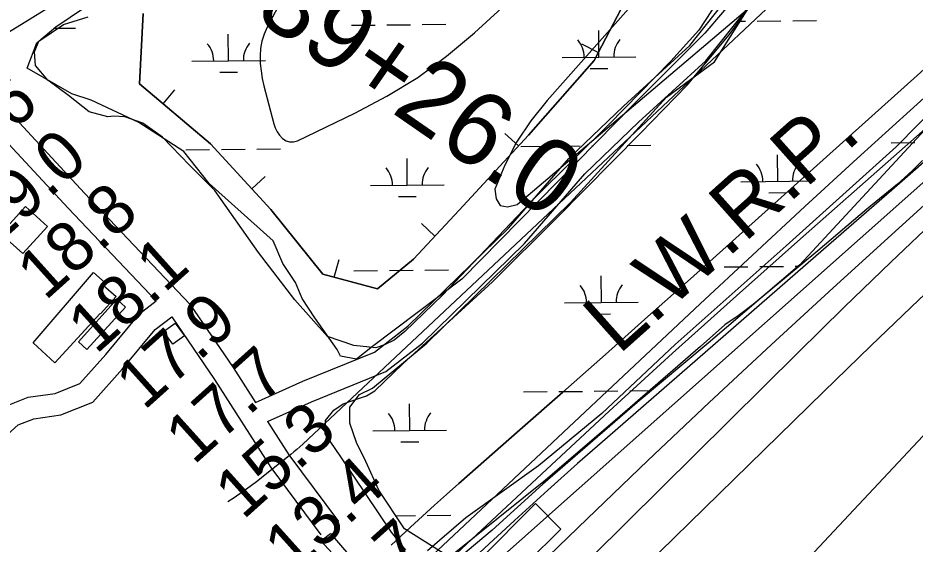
# Model space of a CAD drawing. Extents: x 3625074 to 3663148, y 511451 to 537151.
# Drawn here: x 3646106 to 3647322, y 525783 to 526495 of the extents above; entities that cross this region are included whole.
import ezdxf

# ---------------------------------------------------------------- set-up
doc = ezdxf.new("R2010")
doc.units = 0
for name, color, linetype in [('V-BLDG-OTLN', 7, 'Continuous'), ('V-BORW-LINE', 7, 'Continuous'), ('V-CHAN-DOCK', 7, 'Continuous'), ('V-LEVE-TOET', 7, 'Continuous'), ('V-RIVR-EDGE', 7, 'Continuous'), ('V-RIVR-RANG', 7, 'Continuous'), ('V-ROAD-CNTR', 7, 'Continuous'), ('V-SITE-VEGE', 7, 'Continuous'), ('V-SURV-IDEN', 7, 'Continuous'), ('V-TOPO-DPTH', 7, 'Continuous'), ('V-TOPO-MINR', 7, 'Continuous'), ('V-TOPO-WATR', 7, 'Continuous'), ('V-TOPO-WATR-IDEN', 7, 'Continuous'), ('V-WETL-SWMP', 7, 'Continuous')]:
    doc.layers.add(name, color=color, linetype=linetype)

msp = doc.modelspace()

# ---------------------------------------------------------------- linework, layer by layer
at = {"layer": 'V-BLDG-OTLN'}
for points in [[(3646146.2, 526213), (3646112.9, 526176.1), (3646083.1, 526203), (3646116.4, 526239.9)], [(3646217.6, 526095.2), (3646156.3, 526028.3), (3646127, 526055.1), (3646208.7, 526150.7), (3646224.5, 526136.7), (3646221.6, 526133.2), (3646239.2, 526117.9), (3646218.1, 526094.7)], [(3646251.9, 526103.6), (3646199.8, 526046.2), (3646188.2, 526056.7), (3646240.2, 526114.2)], [(3646316.2, 526053.4), (3646303.6, 526070.6), (3646319.2, 526082.1), (3646331.8, 526064.9)]]:
    msp.add_lwpolyline(points, close=True, dxfattribs=at)
at = {"layer": 'V-BORW-LINE'}
for p, q in [((3646892.5, 526448.4), (3646870.4, 526460)), ((3646303, 526378.9), (3646319.1, 526398.1)), ((3646784.4, 526322.1), (3646766, 526339)), ((3646423, 526263.9), (3646441.5, 526280.8)), ((3646671.3, 526199.7), (3646653, 526216.8)), ((3646534.9, 526144.1), (3646541.4, 526168.2))]:
    msp.add_line(p, q, dxfattribs=at)
for points in [[(3646955, 526567.8), (3646886.9, 526437.7), (3646797.9, 526336.7), (3646704.1, 526234.9), (3646642.4, 526168.8), (3646593.6, 526128.3), (3646519.4, 526148.3), (3646448.8, 526235.8), (3646367.4, 526324.8), (3646270.8, 526406.1), (3646275.8, 526501.5)], [(3646275.8, 526501.5), (3646270.8, 526406.1), (3646367.4, 526324.8), (3646448.8, 526235.8), (3646519.4, 526148.3), (3646593.6, 526128.3), (3646642.4, 526168.8), (3646704.1, 526234.9), (3646797.9, 526336.7), (3646886.9, 526437.7), (3646955, 526567.8)]]:
    msp.add_lwpolyline(points, dxfattribs=at)
at = {"layer": 'V-CHAN-DOCK'}
msp.add_lwpolyline([(3646529.6, 525797.1), (3646606.8, 525707.4), (3646629.7, 525718.8), (3646656.1, 525685.2), (3646807.4, 525837.4), (3646841.7, 525802.6), (3646705, 525667.4), (3646692.4, 525678.1), (3646549, 525537.8), (3646525.7, 525563.9), (3646630.4, 525663.2), (3646516.5, 525786.8), (3646529.6, 525797.1)], dxfattribs=at)
at = {"layer": 'V-LEVE-TOET'}
msp.add_lwpolyline([(3646863.5, 527098.3), (3646730.7, 526982.9), (3646596.7, 526856.7), (3646450.1, 526736.3), (3646293.8, 526619.6), (3646177, 526527.7), (3646075.4, 526464.7), (3646019.1, 526431), (3646010.4, 526424.6), (3645995.6, 526415.4), (3645981.4, 526406), (3645899.8, 526354.9), (3645805.7, 526287.2), (3645667.1, 526191.4), (3645544, 526088.4), (3645436.2, 526001.2)], dxfattribs=at)
at = {"layer": 'V-RIVR-EDGE'}
msp.add_lwpolyline([(3648241.3, 527270.7), (3648129.5, 527157.7), (3648027.6, 527059.3), (3647948.3, 526987.2), (3647909.1, 526970.1), (3647897.4, 526945), (3647890.6, 526926), (3647798.4, 526805.5), (3647663.3, 526672.9), (3647504.8, 526520.7), (3647380.7, 526393), (3647165.7, 526160.7), (3647041.7, 526055), (3646945.3, 525974.3), (3646817.5, 525863.8), (3646748.8, 525801.4), (3646703.9, 525763.6), (3646662.2, 525739.8), (3646630.9, 525715.9)], dxfattribs=at)
at = {"layer": 'V-ROAD-CNTR'}
for points in [[(3646428.2, 525974.3), (3646492.4, 526003.1), (3646589.5, 526042.5), (3646634.7, 526077.6), (3646770.8, 526210.6), (3646852.7, 526305.1), (3646926.6, 526376.1), (3647016.5, 526458.1), (3647072.4, 526528.4), (3647118.4, 526595.5), (3647159.5, 526650.9), (3647197.4, 526692), (3647224.8, 526711.3), (3647268.4, 526734), (3647318.3, 526767.9), (3647375.2, 526817.7), (3647424.7, 526855.3), (3647474.1, 526904.7), (3647522.3, 526956.9), (3647555.5, 526995.9), (3647559.7, 527012.1), (3647572.8, 527097.5), (3647595.1, 527211), (3647628.7, 527319.7)], [(3646444.5, 525948.7), (3646504.2, 525975.5), (3646604.7, 526016.3), (3646654.5, 526054.9), (3646792.7, 526190), (3646874.5, 526284.4), (3646947.1, 526354.2), (3647038.5, 526437.5), (3647096.5, 526510.6), (3647142.8, 526578.1), (3647182.7, 526631.7), (3647217.3, 526669.3), (3647240.4, 526685.6), (3647283.8, 526708.2), (3647336.7, 526744.1), (3647394.2, 526794.4), (3647444.5, 526832.6), (3647495.7, 526883.9), (3647544.8, 526937), (3647582.8, 526981.7), (3647589.1, 527006), (3647602.4, 527092.3), (3647624.2, 527203.6), (3647657.2, 527310.4)], [(3646006.1, 526461.4), (3646069, 526395.1), (3646196.3, 526258), (3646339.2, 526107.7), (3646397.7, 526021.9), (3646428.2, 525974.3)], [(3645976.8, 526448.8), (3646047.1, 526374.6), (3646174.5, 526237.5), (3646293.6, 526112.1)], [(3644998.1, 525178.7), (3645114.9, 525261.7), (3645263.8, 525366.3), (3645404.6, 525457.6), (3645463.4, 525505.4), (3645540.3, 525578.5), (3645644.6, 525664.4), (3645733.9, 525738), (3645792.4, 525785.6), (3645839, 525808.2), (3645901.7, 525832.3), (3645959.2, 525847), (3645989.3, 525862.5), (3646022.9, 525891.6), (3646059.6, 525942.4), (3646090.8, 525970), (3646120.2, 525981.5), (3646156.6, 525986.8), (3646190, 526000), (3646225.2, 526039.4), (3646271.3, 526095.2), (3646293.6, 526112.1)], [(3644901.4, 525061.3), (3644919.7, 525071.1), (3645016.7, 525155), (3645132.2, 525237.2), (3645280.6, 525341.4), (3645422.2, 525433.3), (3645483.3, 525482.9), (3645560.2, 525556.1), (3645663.7, 525641.2), (3645752.9, 525714.7), (3645808.7, 525760.1), (3645851, 525780.6), (3645910.9, 525803.6), (3645969.9, 525818.7), (3646006.2, 525837.4), (3646045.1, 525871.2), (3646082, 525922.1), (3646106.7, 525944), (3646127.9, 525952.3), (3646164.4, 525957.7), (3646207.6, 525974.7), (3646247.9, 526019.9), (3646292.2, 526073.4), (3646314.6, 526090.5)], [(3646314.6, 526090.5), (3646372.6, 526005.4), (3646448.8, 525886.4), (3646516.5, 525795.1)], [(3646444.5, 525948.7), (3646473.5, 525903.5), (3646540.6, 525813)]]:
    msp.add_lwpolyline(points, dxfattribs=at)
at = {"layer": 'V-SITE-VEGE'}
for points in [[(3648115.5, 527186.5), (3648009.5, 527076.7), (3647970.9, 527035.9), (3647911.3, 526981.2), (3647835.5, 526903.6), (3647735.7, 526800.9), (3647607, 526655.5), (3647531.9, 526560.4), (3647296.1, 526320.6), (3647147.2, 526186.7), (3646997, 526052.8), (3646897.3, 525959.7), (3646811.5, 525888.8), (3646713, 525817.9), (3646661.4, 525773.6)], [(3646632.1, 525774.4), (3646612.6, 525798.6), (3646543.7, 525900.7), (3646522.4, 525932), (3646523.2, 525949.9), (3646534.3, 525964.2), (3646547, 525972.5), (3646567.6, 525980), (3646578.8, 525983.6), (3646589.9, 525990.3), (3646628, 526026.7), (3646749.2, 526138.1), (3646835.4, 526223.6), (3646949.8, 526339.3), (3647013.3, 526404.3), (3647070.2, 526472.5), (3647131.4, 526556.5), (3647191.8, 526630.6), (3647217.2, 526656.8), (3647243.8, 526677.8), (3647323.6, 526730)], [(3647112.8, 526607.6), (3647029.1, 526478.7), (3646991.1, 526436.8), (3646907.1, 526351.1), (3646807.7, 526252.8), (3646681.4, 526120), (3646630.7, 526070.6), (3646616, 526058.8), (3646603, 526052.5), (3646591.1, 526048.5), (3646561.4, 526051.7), (3646525.9, 526063.7), (3646481.6, 526113.6), (3646432.3, 526177.7), (3646373, 526261.6), (3646338.7, 526296.1), (3646302.3, 526333.7), (3646275.5, 526352.7), (3646251.3, 526361.5), (3646236.3, 526362.3), (3646228, 526361.5), (3646202.7, 526368.2), (3646175, 526390.4), (3646147, 526411), (3646130, 526430.8), (3646128.8, 526449.4), (3646134.8, 526464.1), (3646168, 526486.6), (3646201.3, 526496.8)]]:
    msp.add_lwpolyline(points, dxfattribs=at)
at = {"layer": 'V-TOPO-DPTH'}
for points in [[(3646680.7, 525751.2), (3646822.3, 525883.6), (3646907.6, 525962.7), (3646993.4, 526041.2), (3647079.8, 526119), (3647166.7, 526196.3), (3647427.4, 526426), (3647454.8, 526450.5), (3647482.1, 526475.1), (3647509.1, 526500.1), (3647535.9, 526525.2), (3647589.9, 526576.5), (3647643.5, 526627.6), (3647696.7, 526678.9), (3647749.7, 526730.6), (3647802.3, 526782.6), (3648287.5, 527264.6)], [(3648287.5, 527264.6), (3647802.3, 526782.6), (3647749.7, 526730.6), (3647696.7, 526678.9), (3647643.5, 526627.6), (3647589.9, 526576.5), (3647535.9, 526525.2), (3647509.1, 526500.1), (3647482.1, 526475.1), (3647454.8, 526450.5), (3647427.4, 526426), (3647166.7, 526196.3), (3647079.8, 526119), (3646993.4, 526041.2), (3646907.6, 525962.7), (3646822.3, 525883.6), (3646680.7, 525751.2)], [(3646611.8, 525780.9), (3646638.4, 525805.7), (3646654.6, 525820.5), (3646670.7, 525835.3), (3646687.1, 525849.9), (3646703.5, 525864.5), (3646786.5, 525937.3), (3646844.5, 525988.3), (3646902.3, 526039.4), (3646959.9, 526090.7), (3647017.5, 526142.1), (3647324.6, 526417.4), (3647343.7, 526434.6), (3647362.7, 526451.8), (3647381.7, 526469.1), (3647400.6, 526486.4), (3647431.5, 526514.9), (3647434.9, 526518), (3647438.3, 526521.2), (3647441.7, 526524.4), (3647445.1, 526527.6), (3648149.5, 527199.2)], [(3645985.1, 524958.3), (3646663.3, 525672.6), (3646672.7, 525682.3), (3646682.2, 525691.8), (3646691.8, 525701.3), (3646701.6, 525710.6), (3646711.5, 525719.8), (3646721.4, 525728.9), (3646731.4, 525738), (3646741.4, 525746.9), (3647498.8, 526419.5), (3647508.3, 526428), (3647517.7, 526436.6), (3647527.1, 526445.2), (3647536.5, 526453.8), (3647646.3, 526556.2), (3647710.1, 526616.6), (3647773.2, 526677.6), (3647835.4, 526739.7), (3647896.9, 526802.3), (3648268, 527186.7)], [(3648268, 527186.7), (3647896.9, 526802.3), (3647835.4, 526739.7), (3647773.2, 526677.6), (3647710.1, 526616.6), (3647646.3, 526556.2), (3647536.5, 526453.8), (3647527.1, 526445.2), (3647517.7, 526436.6), (3647508.3, 526428), (3647498.8, 526419.5), (3646741.4, 525746.9), (3646731.4, 525738), (3646721.4, 525728.9), (3646711.5, 525719.8), (3646701.6, 525710.6), (3646691.8, 525701.3), (3646682.2, 525691.8), (3646672.7, 525682.3), (3646663.3, 525672.6), (3645985.1, 524958.3)], [(3648302.5, 527096.6), (3647569.9, 526426.7), (3647558.1, 526415.8), (3647546.2, 526404.9), (3647534.4, 526394), (3647522.6, 526383.1), (3647417.1, 526285.3), (3647352.9, 526225.2), (3647289.1, 526164.6), (3647225.9, 526103.4), (3647163.1, 526041.8), (3646745.6, 525628.3), (3646744, 525626.7), (3646742.4, 525625.1), (3646739.2, 525621.9), (3646720.2, 525602.5), (3646709, 525591.2), (3646697.9, 525579.9), (3646686.8, 525568.6), (3646675.6, 525557.3), (3645952.9, 524824.9)], [(3648302.5, 527096.6), (3647569.9, 526426.7), (3647558.1, 526415.8), (3647546.2, 526404.9), (3647534.4, 526394), (3647522.6, 526383.1), (3647417.1, 526285.3), (3647352.9, 526225.2), (3647289.1, 526164.6), (3647225.9, 526103.4), (3647163.1, 526041.8), (3646745.6, 525628.3), (3646744, 525626.7), (3646742.4, 525625.1), (3646739.2, 525621.9), (3646720.2, 525602.5), (3646709, 525591.2), (3646697.9, 525579.9), (3646686.8, 525568.6), (3646675.6, 525557.3), (3645952.9, 524824.9)], [(3646216.4, 525010.9), (3646310.4, 525105.1), (3646404.1, 525199.6), (3646497.8, 525294.2), (3646749.3, 525549), (3646765.5, 525565.3), (3646781.8, 525581.6), (3646798.1, 525597.7), (3646814.5, 525613.9), (3647197.7, 525988.8), (3647262.1, 526051.3), (3647326.9, 526113.3), (3647392.3, 526174.8), (3647458, 526235.9), (3647540.4, 526311.8), (3647565.2, 526334.6), (3647590.1, 526357.5), (3647615, 526380.3), (3647639.9, 526403.1), (3647847.8, 526592.7), (3647949.1, 526686.2), (3648049.7, 526780.3), (3648149.3, 526875.5)], [(3646216.4, 525010.9), (3646310.4, 525105.1), (3646404.1, 525199.6), (3646497.8, 525294.2), (3646749.3, 525549), (3646765.5, 525565.3), (3646781.8, 525581.6), (3646798.1, 525597.7), (3646814.5, 525613.9), (3647197.7, 525988.8), (3647262.1, 526051.3), (3647326.9, 526113.3), (3647392.3, 526174.8), (3647458, 526235.9), (3647540.4, 526311.8), (3647565.2, 526334.6), (3647590.1, 526357.5), (3647615, 526380.3), (3647639.9, 526403.1), (3647847.8, 526592.7), (3647949.1, 526686.2), (3648049.7, 526780.3), (3648149.3, 526875.5)], [(3648160.3, 526807.6), (3648085.8, 526728.9), (3648011.6, 526649.9), (3647962.9, 526597.8), (3647913.2, 526544.7), (3647863.3, 526491.7), (3647813.3, 526438.9), (3647763.2, 526386.2), (3647705.5, 526325.9), (3647684.1, 526303.4), (3647662.8, 526280.9), (3647641.5, 526258.3), (3647620.2, 526235.7), (3647165.1, 525750.2)], [(3647165.1, 525750.2), (3647620.2, 526235.7), (3647641.5, 526258.3), (3647662.8, 526280.9), (3647684.1, 526303.4), (3647705.5, 526325.9), (3647763.2, 526386.2), (3647813.3, 526438.9), (3647863.3, 526491.7), (3647913.2, 526544.7), (3647962.9, 526597.8), (3648011.6, 526649.9), (3648085.8, 526728.9), (3648160.3, 526807.6)]]:
    msp.add_lwpolyline(points, dxfattribs=at)
at = {"layer": 'V-TOPO-MINR'}
for points in [[(3648149.5, 527199.2), (3647445.1, 526527.6), (3647441.7, 526524.4), (3647438.3, 526521.2), (3647434.9, 526518), (3647431.5, 526514.9), (3647400.6, 526486.4), (3647381.7, 526469.1), (3647362.7, 526451.8), (3647343.7, 526434.6), (3647324.6, 526417.4), (3647017.5, 526142.1), (3646959.9, 526090.7), (3646902.3, 526039.4), (3646844.5, 525988.3), (3646786.5, 525937.3), (3646703.5, 525864.5), (3646687.1, 525849.9), (3646670.7, 525835.3), (3646654.6, 525820.5), (3646638.4, 525805.7), (3646611.8, 525780.9)], [(3648268, 527186.7), (3647896.9, 526802.3), (3647835.4, 526739.7), (3647773.2, 526677.6), (3647710.1, 526616.6), (3647646.3, 526556.2), (3647536.5, 526453.8), (3647527.1, 526445.2), (3647517.7, 526436.6), (3647508.3, 526428), (3647498.8, 526419.5), (3646741.4, 525746.9), (3646731.4, 525738), (3646721.4, 525728.9), (3646711.5, 525719.8), (3646701.6, 525710.6), (3646691.8, 525701.3), (3646682.2, 525691.8), (3646672.7, 525682.3), (3646663.3, 525672.6), (3645985.1, 524958.3)], [(3648131.7, 527144.1), (3648046.5, 527061.2), (3647961, 526978.6), (3647875.3, 526896.2), (3647789.3, 526814.2), (3647486.8, 526526.5), (3647472.7, 526513.2), (3647458.5, 526500), (3647444.2, 526486.8), (3647429.8, 526473.7), (3647315.2, 526370.2), (3647243.6, 526305.2), (3647172.3, 526239.9), (3647101.4, 526174.2), (3647030.7, 526108.2), (3646681.9, 525780.6), (3646660.4, 525760.1), (3646639.1, 525739.5), (3646618.1, 525718.6), (3646597.3, 525697.6), (3646227.1, 525318.1), (3646155.6, 525245.2), (3646083.9, 525172.5)], [(3648302.5, 527096.6), (3647569.9, 526426.7), (3647558.1, 526415.8), (3647546.2, 526404.9), (3647534.4, 526394), (3647522.6, 526383.1), (3647417.1, 526285.3), (3647352.9, 526225.2), (3647289.1, 526164.6), (3647225.9, 526103.4), (3647163.1, 526041.8), (3646745.6, 525628.3), (3646744, 525626.7), (3646742.4, 525625.1), (3646739.2, 525621.9), (3646720.2, 525602.5), (3646709, 525591.2), (3646697.9, 525579.9), (3646686.8, 525568.6), (3646675.6, 525557.3), (3645952.9, 524824.9)], [(3648108.7, 526959.5), (3648016, 526871.6), (3647922.8, 526784.1), (3647829.3, 526697), (3647565.3, 526452.5), (3647548.4, 526436.9), (3647531.5, 526421.3), (3647514.5, 526405.8), (3647497.5, 526390.3), (3647211, 526129.8), (3647126.8, 526052.4), (3647043, 525974.6), (3646960, 525895.9), (3646877.4, 525816.7), (3646747.7, 525691.1), (3646730.5, 525674.3), (3646713.4, 525657.3), (3646696.5, 525640.1), (3646679.7, 525622.9), (3646505.3, 525442), (3646401.3, 525334.3), (3646297.1, 525226.8), (3646192.7, 525119.5), (3646088.2, 525012.3)], [(3648149.3, 526875.5), (3648049.7, 526780.3), (3647949.1, 526686.2), (3647847.8, 526592.7), (3647639.9, 526403.1), (3647615, 526380.3), (3647590.1, 526357.5), (3647565.2, 526334.6), (3647540.4, 526311.8), (3647458, 526235.9), (3647392.3, 526174.8), (3647326.9, 526113.3), (3647262.1, 526051.3), (3647197.7, 525988.8), (3646814.5, 525613.9), (3646798.1, 525597.7), (3646781.8, 525581.6), (3646765.5, 525565.3), (3646749.3, 525549), (3646497.8, 525294.2), (3646404.1, 525199.6), (3646310.4, 525105.1), (3646216.4, 525010.9)], [(3646483.1, 526557.1), (3646443.8, 526482.8), (3646439.8, 526473.5), (3646436.7, 526464), (3646435, 526454.1), (3646434.3, 526444), (3646434.7, 526433.8), (3646435.7, 526423.6), (3646437.4, 526413.5), (3646439.6, 526403.5), (3646453, 526352), (3646454.9, 526346.4), (3646457.5, 526341.1), (3646460.9, 526336.4), (3646464.9, 526332), (3646469.6, 526329.1), (3646474.4, 526327.5), (3646479.6, 526327.6), (3646484.9, 526329), (3646563, 526366.2), (3646606.3, 526389.3), (3646648, 526414.7), (3646687.2, 526443.8), (3646724.8, 526475.3), (3647084.7, 526805)], [(3648160.3, 526807.6), (3648085.8, 526728.9), (3648011.6, 526649.9), (3647962.9, 526597.8), (3647913.2, 526544.7), (3647863.3, 526491.7), (3647813.3, 526438.9), (3647763.2, 526386.2), (3647705.5, 526325.9), (3647684.1, 526303.4), (3647662.8, 526280.9), (3647641.5, 526258.3), (3647620.2, 526235.7), (3647165.1, 525750.2)], [(3647142.8, 526744.1), (3646823.2, 526383.8), (3646801.4, 526356.1), (3646782, 526327.1), (3646766, 526296), (3646752.4, 526263.6), (3646754.4, 526250.2), (3646759.6, 526241.4), (3646769.7, 526239.6), (3646782.9, 526242.6), (3647282.3, 526666.6)], [(3647275.7, 526653.6), (3646492.4, 525918), (3646488.4, 525914.4), (3646484.4, 525910.8), (3646480.3, 525907.4), (3646476.1, 525904), (3646441.5, 525876.3), (3646431.2, 525868.3), (3646420.8, 525860.4), (3646410.1, 525852.8), (3646399.4, 525845.4), (3646390.8, 525839.6)], [(3647351.8, 526315.7), (3647300.6, 526270.9), (3647249.4, 526226.2), (3647198, 526181.5), (3646905.1, 525927.1), (3646864.6, 525891.6), (3646824.4, 525855.8), (3646784.5, 525819.5), (3646745, 525783), (3646679.5, 525722)]]:
    msp.add_lwpolyline(points, dxfattribs=at)
at = {"layer": 'V-TOPO-WATR'}
msp.add_lwpolyline([(3648287.5, 527264.6), (3647802.3, 526782.6), (3647749.7, 526730.6), (3647696.7, 526678.9), (3647643.5, 526627.6), (3647589.9, 526576.5), (3647535.9, 526525.2), (3647509.1, 526500.1), (3647482.1, 526475.1), (3647454.8, 526450.5), (3647427.4, 526426), (3647166.7, 526196.3), (3647079.8, 526119), (3646993.4, 526041.2), (3646907.6, 525962.7), (3646822.3, 525883.6), (3646680.7, 525751.2)], dxfattribs=at)
at = {"layer": 'V-WETL-SWMP'}
for p, q in [((3646558.3, 526485.5), (3646590.2, 526485.8)), ((3646606.2, 526486), (3646638.2, 526486.3)), ((3646654.2, 526486.5), (3646686.2, 526486.8)), ((3647084.8, 526490.9), (3647092.1, 526491)), ((3647108.1, 526491.1), (3647140.1, 526491.4)), ((3647156.1, 526491.6), (3647188.1, 526491.9)), ((3646155.2, 526481.5), (3646184.4, 526481.7)), ((3646391.7, 526437.4), (3646391.3, 526473.4)), ((3646893.5, 526442.4), (3646893.2, 526478.4)), ((3646341.7, 526436.9), (3646441.7, 526437.9)), ((3646843.5, 526441.9), (3646943.5, 526442.9)), ((3646881.7, 526426.9), (3646905.7, 526427.1)), ((3646379.8, 526421.8), (3646403.8, 526422.1)), ((3647289.7, 526326.4), (3647321.7, 526326.7)), ((3646334, 526316.7), (3646366, 526317.1)), ((3646382, 526317.2), (3646414, 526317.5)), ((3646430, 526317.7), (3646462, 526318)), ((3646787.9, 526321.3), (3646819.9, 526321.6)), ((3646835.9, 526321.8), (3646867.9, 526322.1)), ((3646883.9, 526322.3), (3646885.6, 526322.3)), ((3646931.9, 526322.8), (3646963.9, 526323.2)), ((3646633.8, 526269), (3646633.5, 526305)), ((3647135.7, 526274.1), (3647135.3, 526310.1)), ((3646583.8, 526268.5), (3646683.8, 526269.5)), ((3647085.7, 526273.6), (3647185.7, 526274.6)), ((3646622, 526253.5), (3646646, 526253.7)), ((3647123.8, 526258.6), (3647147.8, 526258.8)), ((3647063.4, 526158), (3647095.4, 526158.3)), ((3647111.4, 526158.5), (3647143.4, 526158.8)), ((3647159.4, 526158.9), (3647165, 526159)), ((3646561.6, 526152.8), (3646593.6, 526153.2)), ((3646609.6, 526153.3), (3646641.6, 526153.6)), ((3646657.6, 526153.8), (3646689.6, 526154.1)), ((3646896.8, 526109.9), (3646896.5, 526145.9)), ((3646846.8, 526109.4), (3646946.8, 526110.4)), ((3646885, 526094.3), (3646909, 526094.6)), ((3646791.2, 525988.7), (3646823.2, 525989.1)), ((3646839.2, 525989.2), (3646871.2, 525989.5)), ((3646887.2, 525989.7), (3646919.2, 525990)), ((3646935.2, 525990.2), (3646962.4, 525990.5)), ((3646637.1, 525936.4), (3646636.8, 525972.4)), ((3646587.1, 525935.9), (3646687.1, 525936.9)), ((3646625.3, 525920.9), (3646649.3, 525921.1)), ((3646618.3, 525820.8), (3646644.9, 525821.1)), ((3646660.9, 525821.2), (3646692.9, 525821.6))]:
    msp.add_line(p, q, dxfattribs=at)
for points in [[(3646690.9, 525764.7), (3646629.9, 525803.4), (3646595.2, 525855.4), (3646577.9, 525894.4), (3646564.9, 525920.3), (3646556.2, 525946.3), (3646556.2, 525968), (3646569.2, 525985.3), (3646586.6, 525994), (3646660.2, 526054.6), (3646855.2, 526245.3), (3646985.1, 526388.2), (3647050.1, 526435.9), (3647102.1, 526518.2), (3647210.4, 526643.8), (3647292.7, 526708.8), (3647505, 526864.7)], [(3647084.8, 526531.2), (3647037.1, 526474.9), (3646941.8, 526379.6), (3646707.9, 526141.3), (3646586.6, 526050.3), (3646564.9, 526033), (3646543.2, 526037.3), (3646538.9, 526046), (3646508.6, 526089.3), (3646491.3, 526115.3), (3646482.6, 526137), (3646465.3, 526162.9), (3646452.3, 526193.3), (3646408.9, 526232.3), (3646365.6, 526271.2), (3646331, 526314.6), (3646270.3, 526353.6), (3646205.3, 526383.9), (3646179.3, 526392.5), (3646118.7, 526427.2), (3646131.7, 526461.9), (3646157.7, 526483.5), (3646196.7, 526509.5)], [(3647332, 526302.3), (3647317.8, 526288.4), (3647298.1, 526270.3), (3647256.6, 526236.2), (3647190.1, 526179.9), (3647102.6, 526107.1), (3647082.2, 526091.6), (3647064.3, 526079.8), (3647031.2, 526050.2), (3646915.7, 525949.9), (3646821.1, 525869.2), (3646692.7, 525766.2)]]:
    msp.add_lwpolyline(points, dxfattribs=at)
for centre, start, end in [((3646336.4, 526437.3), 359.8032, 41.3469), ((3646446.9, 526438.4), 139.8032, 181.3469), ((3646838.3, 526442.4), 359.8032, 41.3469), ((3646948.8, 526443.5), 139.8032, 181.3469), ((3646578.6, 526268.9), 359.8032, 41.3469), ((3646689.1, 526270), 139.8032, 181.3469), ((3647080.4, 526274.1), 359.8032, 41.3469), ((3647190.9, 526275.2), 139.8032, 181.3468), ((3646841.6, 526109.8), 359.8032, 41.3469), ((3646952.1, 526110.9), 139.8032, 181.3468), ((3646581.9, 525936.4), 359.8032, 41.3469), ((3646692.4, 525937.5), 139.8032, 181.3468)]:
    msp.add_arc(centre, 35.2, start, end, dxfattribs=at)

# ---------------------------------------------------------------- texts
at = {"layer": 'V-RIVR-RANG'}
for s, p in [('18.6', (3646007.9, 526258.5)), ('19.0', (3646074.2, 526183.6)), ('18.8', (3646143.3, 526111.3)), ('18.1', (3646212.1, 526038.6)), ('17.9', (3646277.2, 525962.7)), ('17.7', (3646344.4, 525888.6)), ('15.3', (3646411.4, 525814.4)), ('13.4', (3646478.4, 525740.2)), ('9.7', (3646570.2, 525688.2))]:
    msp.add_text(s, height=67, rotation=41.9383, dxfattribs=at).set_placement(p)
at = {"layer": 'V-SURV-IDEN'}
msp.add_text('439+26.0', height=100, rotation=325.3003, dxfattribs=at).set_placement((3646363, 526540))
at = {"layer": 'V-TOPO-WATR-IDEN'}
msp.add_text('L.W.R.P.', height=83, rotation=41.7294, dxfattribs=at).set_placement((3646920.3, 526038.1))

doc.saveas('drawing.dxf')
